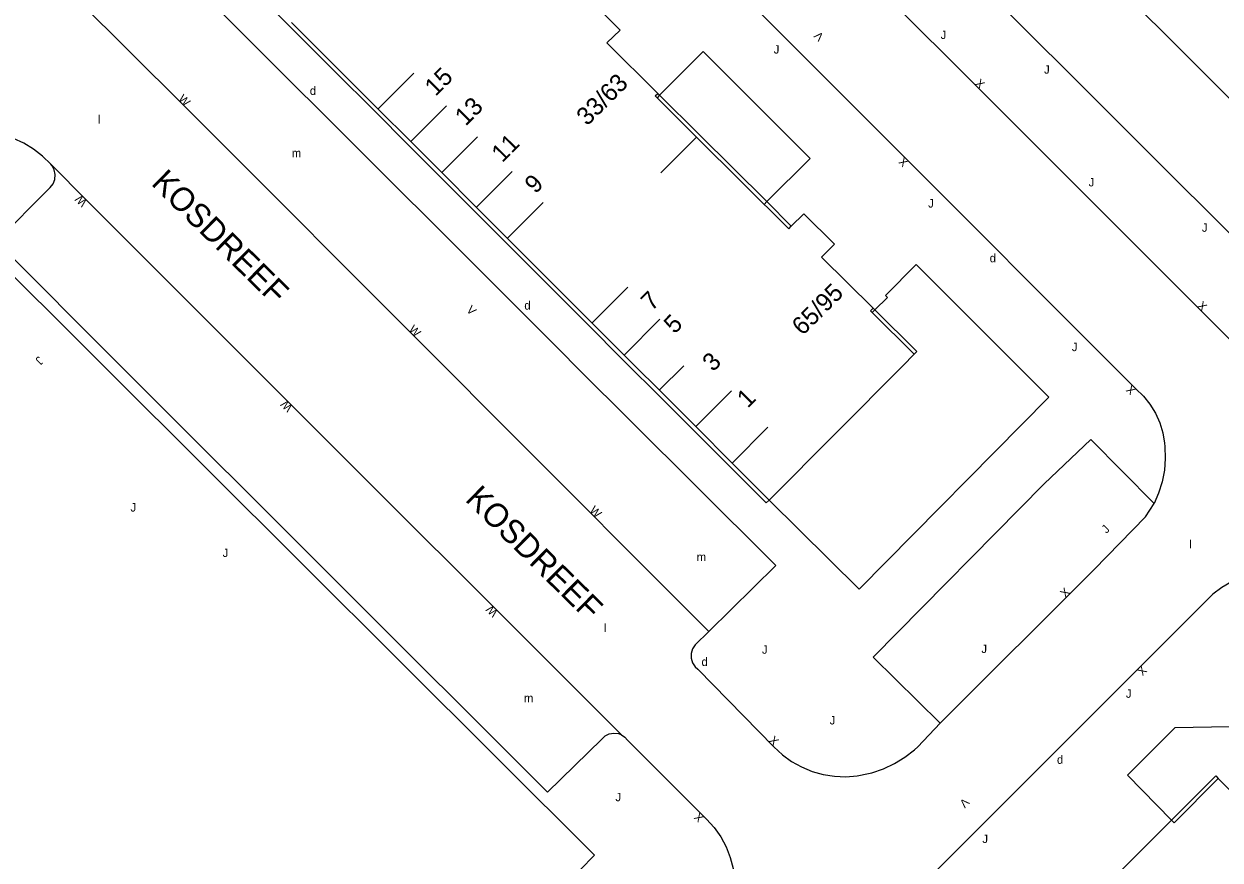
# Model space of a CAD drawing. Extents: x 134999 to 136502, y 457398 to 459002.
# Drawn here: x 136249.2 to 136320.2, y 458570.7 to 458620.3 of the extents above; entities that cross this region are included whole.
import ezdxf

# ---------------------------------------------------------------- set-up
doc = ezdxf.new("R2010")
doc.units = 0
for name, color, linetype in [('RI_DGTB_15', 7, 'Continuous'), ('RI_DGTB_29', 7, 'Continuous'), ('RI_DGTB_3', 7, 'Continuous'), ('RI_DGTB_30', 7, 'Continuous'), ('RI_DGTB_31', 7, 'Continuous'), ('RI_DGTB_35', 7, 'Continuous'), ('RI_DGTB_36', 7, 'Continuous'), ('RI_DGTB_37', 7, 'Continuous'), ('RI_DGTB_4', 7, 'Continuous'), ('RI_DGTB_43', 7, 'Continuous'), ('RI_DGTB_53', 7, 'Continuous'), ('RI_DGTB_54', 7, 'Continuous')]:
    doc.layers.add(name, color=color, linetype=linetype)

msp = doc.modelspace()

# ---------------------------------------------------------------- linework, layer by layer
at = {"layer": 'RI_DGTB_15'}
for p, q in [((136270.21, 458615.221), (136272.345, 458617.356)), ((136272.155, 458613.277), (136274.289, 458615.411)), ((136273.993, 458611.439), (136276.127, 458613.573)), ((136289.112, 458613.554), (136286.996, 458611.429)), ((136276.045, 458609.389), (136278.177, 458611.521)), ((136277.883, 458607.55), (136280.015, 458609.682)), ((136282.905, 458602.531), (136285.034, 458604.66)), ((136284.815, 458600.622), (136286.943, 458602.75)), ((136286.906, 458598.541), (136288.363, 458600)), ((136289.062, 458596.384), (136291.182, 458598.507)), ((136291.218, 458594.226), (136293.338, 458596.349))]:
    msp.add_line(p, q, dxfattribs=at)
at = {"layer": 'RI_DGTB_3'}
for p, q in [((136262.836, 458622.272), (136264.924, 458620.188)), ((136264.924, 458620.188), (136267.62, 458617.495)), ((136265.093, 458620.357), (136267.789, 458617.665)), ((136267.789, 458617.665), (136270.223, 458615.234)), ((136267.62, 458617.495), (136270.053, 458615.064)), ((136270.053, 458615.064), (136271.997, 458613.119)), ((136270.223, 458615.234), (136272.168, 458613.29)), ((136271.997, 458613.119), (136273.835, 458611.281)), ((136272.168, 458613.29), (136274.005, 458611.451)), ((136273.835, 458611.281), (136275.885, 458609.229)), ((136274.005, 458611.451), (136276.056, 458609.4)), ((136275.885, 458609.229), (136277.723, 458607.39)), ((136276.056, 458609.4), (136277.894, 458607.561)), ((136277.723, 458607.39), (136280.353, 458604.758)), ((136277.894, 458607.561), (136280.524, 458604.93)), ((136280.524, 458604.93), (136282.914, 458602.54)), ((136280.353, 458604.758), (136282.742, 458602.368)), ((136282.742, 458602.368), (136284.651, 458600.457)), ((136282.914, 458602.54), (136284.823, 458600.63)), ((136284.823, 458600.63), (136285.453, 458600)), ((136301.336, 458600), (136302.022, 458600.69)), ((136302.178, 458600.847), (136302.022, 458600.69)), ((136284.651, 458600.457), (136285.109, 458600)), ((136285.109, 458600), (136286.736, 458598.371)), ((136286.909, 458598.544), (136285.453, 458600)), ((136293.413, 458592.037), (136301.336, 458600)), ((136289.065, 458596.386), (136286.909, 458598.544)), ((136286.736, 458598.371), (136288.892, 458596.213)), ((136291.221, 458594.23), (136289.065, 458596.386)), ((136288.892, 458596.213), (136291.048, 458594.056)), ((136293.413, 458592.037), (136291.221, 458594.23)), ((136317.265, 458573.044), (136319.895, 458575.679)), ((136314.214, 458569.987), (136317.265, 458573.044))]:
    msp.add_line(p, q, dxfattribs=at)
msp.add_lwpolyline([(136291.048, 458594.056), (136293.239, 458591.863), (136293.413, 458592.037)], dxfattribs=at)
at = {"layer": 'RI_DGTB_4'}
for p, q in [((136286.925, 458616.042), (136286.816, 458616.15)), ((136294.733, 458608.277), (136293.273, 458609.728)), ((136299.683, 458603.317), (136299.594, 458603.405)), ((136302.178, 458600.847), (136299.683, 458603.317)), ((136319.895, 458575.679), (136320.05, 458575.523)), ((136320.05, 458575.523), (136326.605, 458568.943))]:
    msp.add_line(p, q, dxfattribs=at)
for points in [[(136286.816, 458616.15), (136283.804, 458619.146), (136284.579, 458619.902), (136282.759, 458621.736), (136281.995, 458620.965)], [(136286.776, 458615.879), (136286.659, 458615.995), (136286.816, 458616.15)], [(136289.112, 458613.554), (136286.776, 458615.879)], [(136289.268, 458613.711), (136286.925, 458616.042)], [(136289.112, 458613.554), (136294.58, 458608.114), (136294.733, 458608.277)], [(136293.273, 458609.728), (136289.268, 458613.711)], [(136299.594, 458603.405), (136296.53, 458606.439), (136297.287, 458607.2), (136295.467, 458609.014), (136294.733, 458608.277)], [(136299.529, 458603.158), (136299.437, 458603.25), (136299.594, 458603.405)], [(136302.022, 458600.69), (136299.529, 458603.158)], [(136320.05, 458575.523), (136317.425, 458572.892), (136317.265, 458573.044)]]:
    msp.add_lwpolyline(points, dxfattribs=at)
at = {"layer": 'RI_DGTB_53'}
for p, q in [((136263.475, 458618.422), (136253.78, 458628.136)), ((136268.5, 458613.41), (136263.475, 458618.422)), ((136276.24, 458605.684), (136268.5, 458613.41)), ((136281.202, 458600.721), (136276.24, 458605.684)), ((136281.925, 458600), (136281.202, 458600.721)), ((136253.946, 458600), (136254.236, 458599.711)), ((136280.283, 458574.708), (136254.97, 458600)), ((136284.663, 458578.118), (136262.763, 458600)), ((136274.122, 458600), (136277.3, 458596.819)), ((136288.949, 458592.988), (136281.925, 458600))]:
    msp.add_line(p, q, dxfattribs=at)
for points in [[(136274.122, 458600), (136258.689, 458615.446), (136249.245, 458624.865)], [(136250.823, 458611.958), (136250.342, 458612.433), (136249.807, 458612.848), (136249.228, 458613.197), (136248.612, 458613.475), (136247.967, 458613.679), (136247.302, 458613.805), (136246.627, 458613.851), (136245.952, 458613.818), (136245.285, 458613.706), (136245.082, 458613.655), (136244.394, 458613.463), (136243.732, 458613.195), (136243.104, 458612.855), (136242.517, 458612.447), (136242.275, 458612.248)], [(136254.97, 458600), (136247.598, 458607.366), (136250.793, 458610.561), (136250.964, 458610.786), (136251.066, 458611.05), (136251.09, 458611.331), (136251.034, 458611.609), (136250.904, 458611.859), (136250.823, 458611.958)], [(136262.763, 458600), (136252.999, 458609.756), (136250.823, 458611.958)], [(136238.851, 458600), (136246.383, 458607.532), (136253.946, 458600)]]:
    msp.add_lwpolyline(points, dxfattribs=at)
at = {"layer": 'RI_DGTB_54'}
msp.add_line((136289.844, 458584.249), (136277.3, 458596.819), dxfattribs=at)
for points in [[(136313.787, 458600), (136301.374, 458612.44), (136295.608, 458618.193), (136287.509, 458626.325), (136260.356, 458653.43), (136253.179, 458660.641)], [(136327.515, 458609.057), (136327.26, 458609.214), (136326.972, 458609.298), (136326.673, 458609.304), (136326.382, 458609.23), (136326.122, 458609.083), (136322.752, 458605.82), (136305.897, 458622.661), (136284.64, 458643.947), (136287.921, 458647.224), (136288.08, 458647.459), (136288.167, 458647.73), (136288.176, 458648.014), (136288.105, 458648.289), (136288.015, 458648.46)], [(136327.515, 458609.057), (136317.285, 458619.265), (136304.588, 458631.872), (136294.546, 458641.88), (136288.015, 458648.46)], [(136322.291, 458600), (136305.362, 458616.922), (136291.849, 458630.4)], [(136293.273, 458609.728), (136295.847, 458612.294), (136289.515, 458618.635), (136286.925, 458616.042)], [(136286.925, 458616.042), (136286.776, 458615.879)], [(136286.776, 458615.879), (136286.802, 458615.905)], [(136293.273, 458609.728), (136293.12, 458609.569)], [(136293.12, 458609.569), (136293.122, 458609.571)], [(136308.139, 458600), (136302.13, 458605.998), (136300.317, 458604.164), (136300.438, 458604.043), (136299.683, 458603.317)], [(136299.683, 458603.317), (136299.53, 458603.159)], [(136299.53, 458603.159), (136299.531, 458603.16)], [(136308.139, 458600), (136310.002, 458598.141), (136298.761, 458586.758), (136293.413, 458592.037)], [(136313.787, 458600), (136315.156, 458598.628), (136315.607, 458598.197), (136315.999, 458597.712), (136316.326, 458597.18), (136316.582, 458596.611), (136316.764, 458596.014), (136316.867, 458595.399), (136316.883, 458595.212), (136316.908, 458594.507), (136316.853, 458593.803), (136316.719, 458593.11), (136316.507, 458592.436), (136316.242, 458591.834)], [(136258.677, 458546.698), (136258.853, 458546.524), (136278.822, 458566.622), (136283.06, 458570.969), (136254.236, 458599.711)], [(136316.242, 458591.834), (136312.488, 458595.629), (136309.718, 458593.001), (136299.588, 458582.718), (136303.568, 458578.799)], [(136288.949, 458592.988), (136293.812, 458588.158), (136289.844, 458584.249)], [(136303.568, 458578.799), (136312.681, 458587.916), (136315.73, 458591.039), (136315.998, 458591.429), (136316.242, 458591.834)], [(136331.873, 458581.961), (136327.835, 458586.004), (136327.334, 458586.444), (136326.754, 458586.85), (136326.132, 458587.189), (136325.475, 458587.455), (136324.793, 458587.645), (136324.094, 458587.757), (136323.387, 458587.79), (136322.681, 458587.743), (136321.984, 458587.616), (136321.438, 458587.449), (136320.827, 458587.184), (136320.252, 458586.848), (136319.722, 458586.446), (136319.243, 458585.983), (136285.799, 458552.544)], [(136289.844, 458584.249), (136289.035, 458583.452), (136288.882, 458583.215), (136288.801, 458582.944), (136288.799, 458582.662), (136288.875, 458582.39), (136289.025, 458582.15), (136289.185, 458581.998), (136293.704, 458577.397), (136294.202, 458576.936), (136294.75, 458576.537), (136295.342, 458576.205), (136295.969, 458575.945), (136296.621, 458575.761), (136297.291, 458575.654), (136297.969, 458575.628), (136298.646, 458575.681), (136299.311, 458575.813), (136299.504, 458575.867), (136300.192, 458576.101), (136300.85, 458576.408), (136301.47, 458576.786), (136302.045, 458577.23), (136302.239, 458577.405), (136303.568, 458578.799)], [(136326.605, 458568.943), (136327.766, 458570.053), (136332.169, 458565.634), (136334.114, 458565.277), (136338.47, 458569.628), (136329.611, 458578.498), (136322.909, 458578.617), (136317.468, 458578.533), (136314.659, 458575.719), (136317.265, 458573.044)], [(136280.283, 458574.708), (136283.501, 458577.856), (136283.698, 458578.045), (136283.94, 458578.169), (136284.209, 458578.218), (136284.48, 458578.188), (136284.663, 458578.118)], [(136284.663, 458578.118), (136284.864, 458577.981), (136285.023, 458577.796), (136289.713, 458573.107), (136290.163, 458572.608), (136290.55, 458572.059), (136290.87, 458571.468), (136291.117, 458570.844), (136291.288, 458570.194), (136291.381, 458569.529), (136291.394, 458568.857), (136291.327, 458568.189), (136291.181, 458567.533), (136291.172, 458567.502), (136290.95, 458566.846), (136290.655, 458566.219), (136290.289, 458565.631), (136289.857, 458565.088), (136289.808, 458565.034), (136289.252, 458564.5)]]:
    msp.add_lwpolyline(points, dxfattribs=at)

# ---------------------------------------------------------------- texts
at = {"layer": 'RI_DGTB_29'}
for p in [(136266.187, 458616.058), (136306.493, 458606.132), (136278.903, 458603.327), (136289.41, 458582.194), (136310.483, 458576.393)]:
    msp.add_text('d', height=0.5, dxfattribs=at).set_placement(p)
at = {"layer": 'RI_DGTB_30'}
for s, rotation, p in [('V', 135.97653, (136296.7, 458619.557)), ('X', 316.09805, (136305.586, 458616.693)), ('W', 314.99847, (136258.346, 458615.782)), ('X', 135.97653, (136301.718, 458612.102)), ('W', 134.99849, (136253.02, 458609.723)), ('V', 314.99847, (136275.435, 458603.267)), ('X', 316.09805, (136318.769, 458603.51)), ('W', 314.99847, (136272.013, 458602.108)), ('X', 135.97653, (136315.207, 458598.584)), ('W', 135, (136265.205, 458597.557)), ('W', 314.99997, (136282.73, 458591.378)), ('X', 45.2079, (136310.98, 458586.214)), ('W', 135, (136277.38, 458585.394)), ('X', 225.2079, (136315.511, 458582.246)), ('X', 314.99997, (136293.365, 458577.74)), ('V', 225.2079, (136304.979, 458574.411)), ('X', 135, (136289.592, 458573.229))]:
    msp.add_text(s, height=0.5, rotation=rotation, dxfattribs=at).set_placement(p)
at = {"layer": 'RI_DGTB_31'}
for p in [(136303.586, 458619.371), (136293.69, 458618.507), (136309.719, 458617.316), (136312.361, 458610.631), (136302.845, 458609.378), (136319.074, 458607.943), (136311.363, 458600.865), (136255.553, 458591.35), (136261.019, 458588.657), (136292.991, 458582.92), (136306.003, 458582.963), (136314.57, 458580.309), (136297.008, 458578.727), (136284.306, 458574.172), (136306.062, 458571.695)]:
    msp.add_text('J', height=0.5, dxfattribs=at).set_placement(p)
for rotation, p in [(225.52617, (136250.097, 458600.595)), (45.11394, (136313.418, 458590.026))]:
    msp.add_text('J', height=0.5, rotation=rotation, dxfattribs=at).set_placement(p)
at = {"layer": 'RI_DGTB_35'}
msp.add_text('65/95', height=1.054, rotation=44.9767, dxfattribs=at).set_placement((136295.4, 458601.745))
at = {"layer": 'RI_DGTB_36'}
for s, rotation, p in [('15', 45.0387, (136273.635, 458615.932)), ('33/63', 44.9767, (136282.63, 458614.181)), ('13', 45.0387, (136275.427, 458614.174)), ('11', 45.0387, (136277.594, 458611.999)), ('9', 45.0387, (136279.558, 458610.152)), ('7', 45.0387, (136286.46, 458603.207)), ('5', 45.0387, (136287.808, 458601.843)), ('3', 45.0154, (136290.095, 458599.6)), ('1', 45.0154, (136292.15, 458597.451))]:
    msp.add_text(s, height=1.054, rotation=rotation, dxfattribs=at).set_placement(p)
at = {"layer": 'RI_DGTB_37'}
for rotation, p in [(315.41163, (136256.726, 458610.761)), (315.45029, (136275.34, 458592.021))]:
    msp.add_text('KOSDREEF', height=1.4, rotation=rotation, dxfattribs=at).set_placement(p)
at = {"layer": 'RI_DGTB_43'}
for s, p in [('l', (136253.614, 458614.36)), ('m', (136265.115, 458612.36)), ('l', (136318.317, 458589.165)), ('m', (136289.122, 458588.414)), ('l', (136283.631, 458584.204)), ('m', (136278.88, 458580.046))]:
    msp.add_text(s, height=0.5, dxfattribs=at).set_placement(p)

doc.saveas('drawing.dxf')
